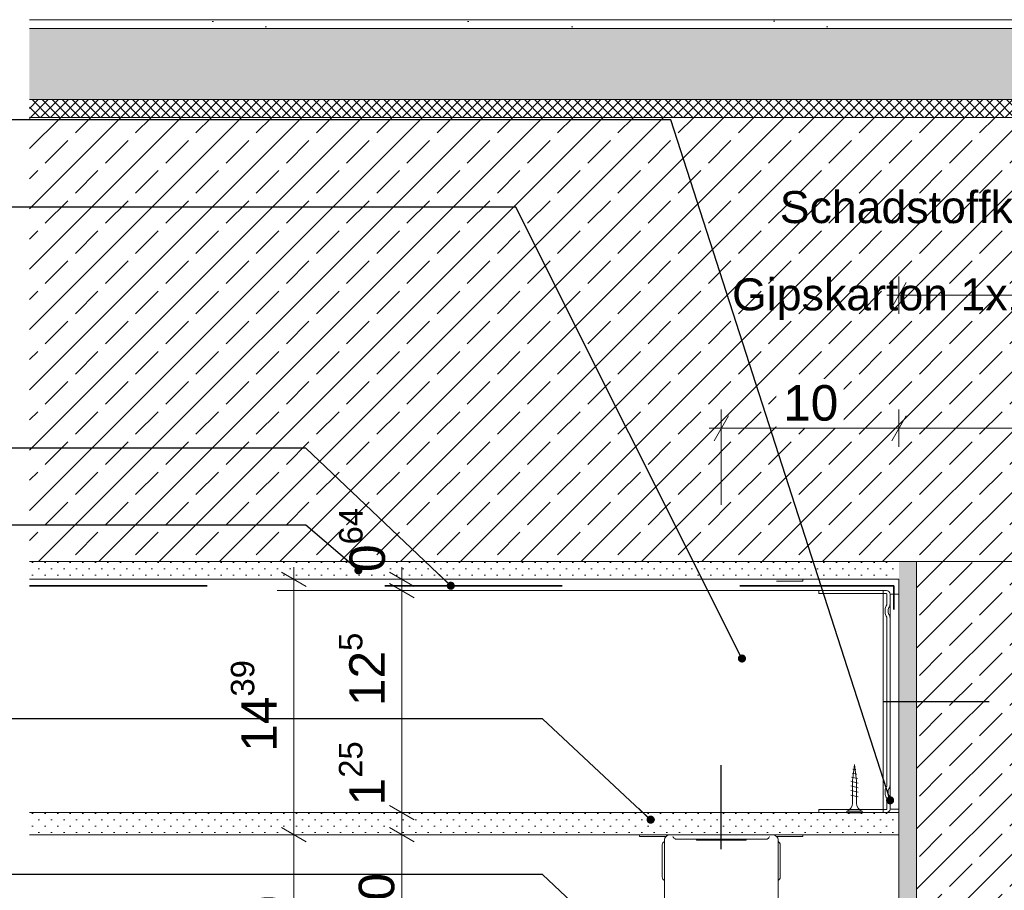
# Model space of a CAD drawing. Header units: metres. Extents: x -4 to 99, y -11 to 17.
# Tile 718 of 747: x 82.418 to 82.972, y -10.144 to -9.654. Entities that reach past the tile are written whole.
import ezdxf

# ---------------------------------------------------------------- set-up
doc = ezdxf.new("R2010")
doc.units = ezdxf.units.M
doc.header["$MEASUREMENT"] = 0
doc.linetypes.add('Strichlinie eng', pattern=[0.115, 0.075, -0.04])
doc.linetypes.add('Wipeout_Contour', pattern=[1, 0, -1])
for name, color, linetype in [('152 - Bemaßung_ Beschriftung.Ausbau', 7, 'Continuous'), ('301 - Elemente.Linie', 7, 'Continuous'), ('603 - Struktur.Bodenplatte_ Decke Roh', 7, 'Continuous'), ('608 - Struktur.Träger', 7, 'Continuous'), ('650 - Abdeckung.Fußboden Aufbau', 7, 'Continuous'), ('Neubau_651 - Abdeckung.Decke abgehängt_ bekleidet', 7, 'Continuous'), ('Neubau_660 - Unterkonstruktion.Trockenbau', 7, 'Continuous')]:
    doc.layers.add(name, color=color, linetype=linetype)
doc.styles.add('ERSTELLTER_STIL_2', font='txt')
doc.dimstyles.new('ERSTELLTER_STIL__14', dxfattribs={"dimtxt": 0.02, "dimasz": 0.01064, "dimexe": 0.18, "dimexo": 0.0625, "dimgap": 0, "dimtad": 1, "dimtih": 1, "dimtoh": 1, "dimzin": 0, "dimdsep": 46, "dimtxsty": 'ERSTELLTER_STIL_2', "dimblk": 'ARROWHEAD_2', "dimblk1": 'ARROWHEAD_2', "dimblk2": 'ARROWHEAD_2', "dimcen": 0.09, "dimse1": 1, "dimse2": 1, "dimclrd": 7, "dimclre": 7, "dimclrt": 7, "dimazin": 0, "dimtfac": 1, "dimtdec": 4, "dimtmove": 0, "dimatfit": 3, "dimfxl": 1, "dimtolj": 1, "dimtzin": 0, "dimarcsym": 0})
doc.dimstyles.new('ERSTELLTER_STIL__15', dxfattribs={"dimtxt": 0.02, "dimasz": 0.01064, "dimexe": 0.18, "dimexo": 0.0625, "dimgap": 0, "dimtad": 1, "dimzin": 0, "dimdsep": 46, "dimtxsty": 'ERSTELLTER_STIL_2', "dimblk": 'ARROWHEAD_2', "dimblk1": 'ARROWHEAD_2', "dimblk2": 'ARROWHEAD_2', "dimcen": 0.09, "dimse1": 1, "dimse2": 1, "dimclrd": 7, "dimclre": 7, "dimclrt": 7, "dimazin": 0, "dimtfac": 1, "dimtdec": 4, "dimtmove": 0, "dimatfit": 3, "dimfxl": 1, "dimtolj": 1, "dimtzin": 0, "dimarcsym": 0})
doc.dimstyles.new('ERSTELLTER_STIL__16', dxfattribs={"dimtxt": 0.02, "dimasz": 0.01064, "dimexe": 0.18, "dimexo": 0.0625, "dimgap": 0, "dimtad": 1, "dimtih": 1, "dimtoh": 1, "dimzin": 0, "dimdsep": 46, "dimtxsty": 'ERSTELLTER_STIL_2', "dimblk": 'ARROWHEAD_2', "dimblk1": 'ARROWHEAD_2', "dimblk2": 'ARROWHEAD_2', "dimcen": 0.09, "dimclrd": 7, "dimclre": 7, "dimclrt": 7, "dimazin": 0, "dimtfac": 1, "dimtdec": 4, "dimtmove": 0, "dimatfit": 3, "dimfxl": 1, "dimtolj": 1, "dimtzin": 0, "dimarcsym": 0})
doc.dimstyles.new('ERSTELLTER_STIL__5', dxfattribs={"dimtxt": 0.18, "dimasz": 0.00912, "dimexe": 0.18, "dimexo": 0.0625, "dimgap": 0, "dimtad": 0, "dimtih": 1, "dimtoh": 1, "dimdec": 4, "dimzin": 0, "dimdsep": 46, "dimcen": 0.09, "dimadec": 0, "dimazin": 0, "dimtfac": 1, "dimtdec": 4, "dimtmove": 0, "dimatfit": 3, "dimldrblk": 'ARROWHEAD_11', "dimfxl": 1, "dimtolj": 1, "dimtzin": 0, "dimarcsym": 0})
pattern_1 = [(45, (77.72273, -19.654286), (-0.016970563, 0.016970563), []), (45, (77.714244, -19.6458), (-0.016970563, 0.016970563), [0.018, -0.006])]
pattern_2 = [(45, (77.722729, -19.654286), (-0.003535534, 0.003535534), [0, -0.005])]

# ---------------------------------------------------------------- blocks, each defined once
blk = doc.blocks.new('*D680', base_point=(77.72273, -19.65429))
at = {"layer": '152 - Bemaßung_ Beschriftung.Ausbau', "color": 7, "linetype": 'Continuous', "lineweight": 5}
for p, q in [((82.81675, -9.87729), (82.80867, -9.89129)), ((82.81271, -9.92744), (82.81271, -9.87379)), ((82.91675, -9.87729), (82.90867, -9.89129)), ((82.91271, -9.89479), (82.91271, -9.87379)), ((82.80587, -9.88429), (82.81271, -9.88429)), ((82.81271, -9.88429), (82.91271, -9.88429))]:
    blk.add_line(p, q, dxfattribs=at)
at = {"color": 254, "linetype": 'Wipeout_Contour', "lineweight": 0, "ltscale": 333.800072}
blk.add_wipeout([(82.84378, -9.88404), (82.88164, -9.88404), (82.88164, -9.85654), (82.84378, -9.85654)], dxfattribs=at).dxf.layer = '152 - Bemaßung_ Beschriftung.Ausbau'
at = {"layer": '152 - Bemaßung_ Beschriftung.Ausbau', "color": 7, "lineweight": 5, "insert": (82.84753, -9.88029), "char_height": 0.02, "attachment_point": 7, "style": 'ERSTELLTER_STIL_2'}
blk.add_mtext('\\A1;{\\pql;\\fArial|b0|i0|c0|p38;10}', dxfattribs=at)
blk = doc.blocks.new('ARROWHEAD_2')
at = {"color": 0, "linetype": 'Continuous', "lineweight": 0}
for p, q in [((-0.378, -0.655), (0.378, 0.655)), ((0, 0), (-1, 0))]:
    blk.add_line(p, q, dxfattribs=at)
blk = doc.blocks.new('*D681', base_point=(77.72273, -19.65429))
at = {"layer": '152 - Bemaßung_ Beschriftung.Ausbau', "color": 7, "linetype": 'Continuous', "lineweight": 5}
for p, q in [((82.91675, -9.87729), (82.90867, -9.89129)), ((82.91271, -9.89479), (82.91271, -9.87379)), ((83.13675, -9.87729), (83.12867, -9.89129)), ((83.13271, -9.89479), (83.13271, -9.87379)), ((82.91271, -9.88429), (83.13271, -9.88429))]:
    blk.add_line(p, q, dxfattribs=at)
at = {"color": 254, "linetype": 'Wipeout_Contour', "lineweight": 0, "ltscale": 334.435577}
blk.add_wipeout([(83.00378, -9.88404), (83.04164, -9.88404), (83.04164, -9.85654), (83.00378, -9.85654)], dxfattribs=at).dxf.layer = '152 - Bemaßung_ Beschriftung.Ausbau'
at = {"layer": '152 - Bemaßung_ Beschriftung.Ausbau', "color": 7, "lineweight": 5, "insert": (83.00753, -9.88029), "char_height": 0.02, "attachment_point": 7, "style": 'ERSTELLTER_STIL_2'}
blk.add_mtext('\\A1;{\\pql;\\fArial|b0|i0|c0|p38;22}', dxfattribs=at)
blk = doc.blocks.new('*D685', base_point=(77.72273, -19.65429))
at = {"layer": '152 - Bemaßung_ Beschriftung.Ausbau', "color": 7, "linetype": 'Continuous', "lineweight": 5}
for p, q in [((82.91271, -9.81979), (82.91271, -9.79879)), ((83.73271, -9.81979), (83.73271, -9.79879)), ((82.91675, -9.80229), (82.90867, -9.81629)), ((83.72867, -9.81629), (83.73675, -9.80229)), ((82.90587, -9.80929), (82.91271, -9.80929)), ((82.91271, -9.80929), (83.73271, -9.80929)), ((83.73271, -9.80929), (83.73956, -9.80929))]:
    blk.add_line(p, q, dxfattribs=at)
at = {"color": 254, "linetype": 'Wipeout_Contour', "lineweight": 0, "ltscale": 335.592034}
blk.add_wipeout([(83.30378, -9.80904), (83.34164, -9.80904), (83.34164, -9.78154), (83.30378, -9.78154)], dxfattribs=at).dxf.layer = '152 - Bemaßung_ Beschriftung.Ausbau'
at = {"layer": '152 - Bemaßung_ Beschriftung.Ausbau', "color": 7, "lineweight": 5, "insert": (83.30753, -9.80529), "char_height": 0.02, "attachment_point": 7, "style": 'ERSTELLTER_STIL_2'}
blk.add_mtext('\\A1;{\\pql;\\fArial|b0|i0|c0|p38;82}', dxfattribs=at)
blk = doc.blocks.new('*D690', base_point=(77.72273, -19.65429))
at = {"layer": '152 - Bemaßung_ Beschriftung.Ausbau', "color": 7, "linetype": 'Continuous', "lineweight": 5}
for p, q in [((82.62589, -10.1091), (82.63989, -10.11719)), ((82.64339, -10.11315), (82.62239, -10.11315)), ((82.63289, -10.21315), (82.63289, -10.11315)), ((82.62589, -10.2091), (82.63989, -10.21719)), ((82.64339, -10.21315), (82.62239, -10.21315))]:
    blk.add_line(p, q, dxfattribs=at)
at = {"layer": '152 - Bemaßung_ Beschriftung.Ausbau', "color": 7, "lineweight": 5, "char_height": 0.02, "attachment_point": 7, "rotation": 90, "style": 'ERSTELLTER_STIL_2'}
for s, insert in [('\\A1;{\\pql;\\fArial|b0|i0|c0|p38;2\\fArial|b0|i0|c0|p38;\\A1{\\H.66x;\\S7^  ;}}', (82.62889, -10.2091)), ('\\A1;{\\pql;\\fArial|b0|i0|c0|p38;10}', (82.62889, -10.16573))]:
    blk.add_mtext(s, dxfattribs=dict(at, insert=insert))
blk = doc.blocks.new('*D691', base_point=(77.72273, -19.65429))
at = {"layer": '152 - Bemaßung_ Beschriftung.Ausbau', "color": 7, "linetype": 'Continuous', "lineweight": 5}
for p, q in [((82.62589, -10.0966), (82.63989, -10.10469)), ((82.64339, -10.10065), (82.62239, -10.10065)), ((82.63289, -10.11315), (82.63289, -10.10065)), ((82.62589, -10.1091), (82.63989, -10.11719)), ((82.64339, -10.11315), (82.62239, -10.11315))]:
    blk.add_line(p, q, dxfattribs=at)
blk = doc.blocks.new('*D692', base_point=(77.72273, -19.65429))
at = {"layer": '152 - Bemaßung_ Beschriftung.Ausbau', "color": 7, "linetype": 'Continuous', "lineweight": 5}
for p, q in [((82.63989, -9.97969), (82.62589, -9.9716)), ((82.64339, -9.97565), (82.62239, -9.97565)), ((82.63289, -10.10065), (82.63289, -9.97565)), ((82.62589, -10.0966), (82.63989, -10.10469)), ((82.64339, -10.10065), (82.62239, -10.10065))]:
    blk.add_line(p, q, dxfattribs=at)
at = {"layer": '152 - Bemaßung_ Beschriftung.Ausbau', "color": 7, "lineweight": 5, "char_height": 0.02, "attachment_point": 7, "rotation": 90, "style": 'ERSTELLTER_STIL_2'}
for s, insert in [('\\A1;{\\pql;\\fArial|b0|i0|c0|p38;12\\fArial|b0|i0|c0|p38;\\A1{\\H.66x;\\S5^  ;}}', (82.62911, -10.04073)), ('\\A1;{\\pql;\\fArial|b0|i0|c0|p38;1\\fArial|b0|i0|c0|p38;\\A1{\\H.66x;\\S25^  ;}}', (82.62911, -10.0966))]:
    blk.add_mtext(s, dxfattribs=dict(at, insert=insert))
blk = doc.blocks.new('*D693', base_point=(77.72273, -19.65429))
at = {"layer": '152 - Bemaßung_ Beschriftung.Ausbau', "color": 7, "linetype": 'Continuous', "lineweight": 5}
for p, q in [((82.62589, -9.96524), (82.63989, -9.97333)), ((82.63289, -9.96929), (82.63289, -9.96244)), ((82.64339, -9.96929), (82.62239, -9.96929)), ((82.63989, -9.97969), (82.62589, -9.9716)), ((82.63289, -9.97565), (82.63289, -9.96929)), ((82.64339, -9.97565), (82.62239, -9.97565))]:
    blk.add_line(p, q, dxfattribs=at)
at = {"layer": '152 - Bemaßung_ Beschriftung.Ausbau', "color": 7, "lineweight": 5, "insert": (82.62922, -9.96524), "char_height": 0.02, "attachment_point": 7, "rotation": 90, "style": 'ERSTELLTER_STIL_2'}
blk.add_mtext('\\A1;{\\pql;\\fArial|b0|i0|c0|p38;0\\fArial|b0|i0|c0|p38;\\A1{\\H.66x;\\S64^  ;}}', dxfattribs=at)
blk = doc.blocks.new('*D716', base_point=(77.72273, -19.65429))
at = {"layer": '152 - Bemaßung_ Beschriftung.Ausbau', "color": 7, "linetype": 'Continuous', "lineweight": 5}
for p, q in [((82.56504, -10.1091), (82.57904, -10.11719)), ((82.58254, -10.11315), (82.56154, -10.11315)), ((82.57204, -10.21315), (82.57204, -10.11315)), ((82.56504, -10.2091), (82.57904, -10.21719)), ((82.58254, -10.21315), (82.56154, -10.21315))]:
    blk.add_line(p, q, dxfattribs=at)
at = {"layer": '152 - Bemaßung_ Beschriftung.Ausbau', "color": 7, "lineweight": 5, "insert": (82.56804, -10.17832), "char_height": 0.02, "attachment_point": 7, "rotation": 90, "style": 'ERSTELLTER_STIL_2'}
blk.add_mtext('\\A1;{\\pql;\\fArial|b0|i0|c0|p38;10}', dxfattribs=at)
blk = doc.blocks.new('*D717', base_point=(77.72273, -19.65429))
at = {"layer": '152 - Bemaßung_ Beschriftung.Ausbau', "color": 7, "linetype": 'Continuous', "lineweight": 5}
for p, q in [((82.57904, -9.97333), (82.56504, -9.96524)), ((82.57204, -9.96929), (82.57204, -9.96244)), ((82.58254, -9.96929), (82.56154, -9.96929)), ((82.57204, -10.11315), (82.57204, -9.96929)), ((82.56504, -10.1091), (82.57904, -10.11719)), ((82.58254, -10.11315), (82.56154, -10.11315))]:
    blk.add_line(p, q, dxfattribs=at)
at = {"layer": '152 - Bemaßung_ Beschriftung.Ausbau', "color": 7, "lineweight": 5, "insert": (82.56826, -10.06641), "char_height": 0.02, "attachment_point": 7, "rotation": 90, "style": 'ERSTELLTER_STIL_2'}
blk.add_mtext('\\A1;{\\pql;\\fArial|b0|i0|c0|p38;14\\fArial|b0|i0|c0|p38;\\A1{\\H.66x;\\S39^  ;}}', dxfattribs=at)
blk = doc.blocks.new('ARROWHEAD_11')
at = {"color": 0, "linetype": 'Continuous', "lineweight": 0}
blk.add_line((0, 0), (-1, 0), dxfattribs=at)
at = {"color": 0, "linetype": 'Continuous', "lineweight": 0, "const_width": 0.25, "flags": 128}
blk.add_lwpolyline([(-0.125, 0, 1), (0.125, 0, 1)], format="xyb", close=True, dxfattribs=at)

msp = doc.modelspace()

# ---------------------------------------------------------------- hatches: boundary and pattern name
at = {"layer": '603 - Struktur.Bodenplatte_ Decke Roh', "linetype": 'Continuous', "lineweight": 5}
h = msp.add_hatch(dxfattribs=at)
h.set_pattern_fill('Beton__Stahlbeton_0004', style=0, pattern_type=2)
h.set_pattern_definition(pattern_1)
h.paths.add_polyline_path([(82.91271, -9.95929), (83.13271, -9.95929), (83.51271, -9.95929), (83.73271, -9.95929), (84.08271, -9.95929), (84.08271, -9.70929), (82.42321, -9.70929), (82.42321, -9.95929)])
h = msp.add_hatch(dxfattribs=at)
h.set_pattern_fill('Gips_0004', style=0, pattern_type=2)
h.set_pattern_definition(pattern_2)
h.paths.add_polyline_path([(82.42321, -9.96929), (82.91271, -9.96929), (82.91271, -9.95929), (82.42321, -9.95929)])
at = {"layer": '608 - Struktur.Träger', "linetype": 'Continuous', "lineweight": 5}
h = msp.add_hatch(dxfattribs=at)
h.set_pattern_fill('Gips_0004', style=0, pattern_type=2)
h.set_pattern_definition(pattern_2)
h.paths.add_polyline_path([(82.91271, -9.95929), (82.91271, -10.61929), (82.92271, -10.61929), (82.92271, -10.60929), (82.92271, -9.95929)])
h = msp.add_hatch(dxfattribs=at)
h.set_pattern_fill('Beton__Stahlbeton_0004', style=0, pattern_type=2)
h.set_pattern_definition(pattern_1)
h.paths.add_polyline_path([(82.92271, -10.60929), (83.12271, -10.60929), (83.12271, -9.95929), (82.92271, -9.95929)])
at = {"layer": '650 - Abdeckung.Fußboden Aufbau', "linetype": 'Continuous', "lineweight": 5}
h = msp.add_hatch(dxfattribs=at)
h.set_pattern_fill('Teppich_0004', color=1, style=0, pattern_type=2)
h.set_pattern_definition([(45, (77.72273, -19.594286), (-0.01909188, 0.01909188), [0, -0.018, 0, -0.027]), (110, (77.78273, -19.594286), (0.0253717, 0.009234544), [0, -0.0132, 0, -0.0228])])
h.paths.add_polyline_path([(83.52773, -9.65929), (83.52773, -9.65429), (82.42321, -9.65429), (82.42321, -9.65929)])
h = msp.add_hatch(dxfattribs=at)
h.set_pattern_fill('Beton__unbewehrt_0004', color=1, style=0, pattern_type=2)
h.set_pattern_definition([(45, (77.722729, -19.654286), (-0.007071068, 0.007071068), [0.0075, -0.0025]), (45, (77.722729, -19.647215), (-0.007071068, 0.007071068), [0.0075, -0.0025])])
h.paths.add_polyline_path([(83.52773, -9.65929), (82.42321, -9.65929), (82.42321, -9.69929), (83.52773, -9.69929)])
h = msp.add_hatch(dxfattribs=at)
h.set_pattern_fill('Dämmung__hart_2_0004', color=1, style=0, pattern_type=2)
h.set_pattern_definition([(45, (77.722729, -19.654286), (-0.0028284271, 0.0028284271), []), (135, (77.722729, -19.654286), (0.0028284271, 0.0028284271), [])])
h.paths.add_polyline_path([(82.42321, -9.69929), (82.42321, -9.70929), (83.52773, -9.70929), (83.52773, -9.69929)])
at = {"layer": 'Neubau_651 - Abdeckung.Decke abgehängt_ bekleidet', "linetype": 'Continuous', "lineweight": 5}
h = msp.add_hatch(dxfattribs=at)
h.set_pattern_fill('Gips_0004', style=0, pattern_type=2)
h.set_pattern_definition(pattern_2)
h.paths.add_polyline_path([(82.91271, -10.11315), (82.42321, -10.11315), (82.42321, -10.10065), (82.91271, -10.10065)])

# ---------------------------------------------------------------- linework, layer by layer
at = {"layer": '301 - Elemente.Linie', "color": 92, "linetype": 'Strichlinie eng', "lineweight": 35, "ltscale": 0.2, "true_color": 0x00be00, "flags": 128}
msp.add_lwpolyline([(82.42321, -9.97296), (82.9099, -9.97296), (82.9099, -10.02296)], dxfattribs=at)
at = {"layer": '301 - Elemente.Linie', "color": 1, "linetype": 'Continuous', "lineweight": 13, "flags": 128}
for points in [[(82.42321, -10.10065), (82.90384, -10.10065), (82.90384, -9.97565), (82.56271, -9.97565)], [(82.42321, -10.11315), (82.91271, -10.11315), (82.91271, -10.10065), (82.42321, -10.10065)]]:
    msp.add_lwpolyline(points, dxfattribs=at)
at = {"layer": '301 - Elemente.Linie', "color": 1, "linetype": 'Continuous', "lineweight": 25, "flags": 128}
for points in [[(82.90384, -10.03815), (82.96361, -10.03815)], [(82.81271, -10.12131), (82.81271, -10.07403)]]:
    msp.add_lwpolyline(points, dxfattribs=at)
at = {"layer": '301 - Elemente.Linie', "color": 1, "linetype": 'Continuous', "lineweight": 5, "flags": 128}
for points in [[(82.78384, -10.11315), (82.76671, -10.11315), (82.76671, -10.11415), (82.78155, -10.11415)], [(82.82671, -10.11565), (82.82671, -10.11627), (82.79871, -10.11627), (82.79871, -10.11565)], [(82.84388, -10.11415), (82.85871, -10.11415), (82.85871, -10.11315), (82.84159, -10.11315)]]:
    msp.add_lwpolyline(points, dxfattribs=at)
for points in [[(82.78071, -10.1169, 0.093781), (82.77986, -10.11769, 0.160861), (82.77946, -10.11888), (82.77946, -10.13692, 0.160861), (82.77986, -10.13811, 0.093781), (82.78071, -10.1389)], [(82.84471, -10.21911), (82.84471, -10.11627, 0.414214), (82.84159, -10.11315), (82.78384, -10.11315, 0.414214), (82.78071, -10.11627), (82.78071, -10.21938)], [(82.78549, -10.11415, 0.211511), (82.78668, -10.11552, 0.111248), (82.78721, -10.11565), (82.83821, -10.11565, 0.111248), (82.83875, -10.11552, 0.211511), (82.83993, -10.11415)], [(82.84471, -10.1389, 0.093781), (82.84557, -10.13811, 0.160861), (82.84596, -10.13692), (82.84596, -10.11888, 0.160861), (82.84557, -10.11769, 0.093781), (82.84471, -10.1169)]]:
    msp.add_lwpolyline(points, format="xyb", dxfattribs=at)
at = {"layer": '603 - Struktur.Bodenplatte_ Decke Roh', "color": 7, "linetype": 'Continuous', "lineweight": 13}
msp.add_line((83.52773, -9.70929), (82.42321, -9.70929), dxfattribs=at)
at = {"layer": '603 - Struktur.Bodenplatte_ Decke Roh', "color": 7, "linetype": 'Continuous', "lineweight": 5}
msp.add_line((82.91271, -9.96929), (82.42321, -9.96929), dxfattribs=at)
at = {"layer": '603 - Struktur.Bodenplatte_ Decke Roh', "color": 7, "linetype": 'Continuous', "lineweight": 13, "flags": 128}
msp.add_lwpolyline([(84.08271, -9.95929), (83.73271, -9.95929), (83.72271, -9.95929), (83.52271, -9.95929), (83.51271, -9.95929), (83.13271, -9.95929), (83.12271, -9.95929), (82.92271, -9.95929), (82.91271, -9.95929), (82.42321, -9.95929)], dxfattribs=at)
at = {"layer": '608 - Struktur.Träger', "color": 7, "linetype": 'Continuous', "lineweight": 13}
msp.add_line((82.92271, -9.95929), (82.92271, -10.60929), dxfattribs=at)
at = {"layer": '608 - Struktur.Träger', "color": 7, "linetype": 'Continuous', "lineweight": 5}
msp.add_line((82.91271, -9.96929), (82.91271, -10.21315), dxfattribs=at)
at = {"layer": '650 - Abdeckung.Fußboden Aufbau', "color": 1, "linetype": 'Continuous', "lineweight": 9}
for p, q in [((83.52773, -9.65429), (82.42321, -9.65429)), ((83.52773, -9.65929), (82.42321, -9.65929)), ((83.52773, -9.69929), (82.42321, -9.69929))]:
    msp.add_line(p, q, dxfattribs=at)
at = {"layer": 'Neubau_660 - Unterkonstruktion.Trockenbau', "color": 1, "linetype": 'Continuous', "lineweight": 5}
for p, q in [((82.88676, -10.07621), (82.88856, -10.07647)), ((82.88571, -10.08306), (82.88971, -10.08406)), ((82.88606, -10.08068), (82.8895, -10.0815)), ((82.88643, -10.07846), (82.88903, -10.07898)), ((82.88571, -10.08566), (82.88971, -10.08666)), ((82.88571, -10.08826), (82.88971, -10.08926)), ((82.88571, -10.09086), (82.88971, -10.09186)), ((82.88346, -10.09986), (82.89196, -10.09986))]:
    msp.add_line(p, q, dxfattribs=at)
at = {"layer": 'Neubau_660 - Unterkonstruktion.Trockenbau', "color": 1, "linetype": 'Continuous', "lineweight": 5, "flags": 128}
msp.add_lwpolyline([(82.88884, -10.08279), (82.88884, -10.09536, 0.304192), (82.89196, -10.09986), (82.89196, -10.10086), (82.88346, -10.10086), (82.88346, -10.09986, 0.304191), (82.88659, -10.09536), (82.88659, -10.08279), (82.88771, -10.07366)], format="xyb", close=True, dxfattribs=at)

# ---------------------------------------------------------------- texts
at = {"layer": '152 - Bemaßung_ Beschriftung.Ausbau', "color": 7, "linetype": 'Continuous', "lineweight": 9, "insert": (82.84562, -9.75079), "char_height": 0.018, "attachment_point": 1, "style": 'ERSTELLTER_STIL_2'}
msp.add_mtext('\\A1;{\\pql;\\fArial|b0|i0|c0|p38;Schadstoffkapselung\\fArial|b0|i0|c0|p38; \\fArial|b0|i0|c0|p38;Valutect}', dxfattribs=at)

# ---------------------------------------------------------------- dimensions: what is measured, and where the dimension line sits
at = {"layer": '152 - Bemaßung_ Beschriftung.Ausbau', "color": 7, "linetype": 'Continuous', "lineweight": 5}
for base, p1, p2, picture, middle in [((82.63289, -9.96929), (82.64723, -9.97565), (82.67688, -9.96929), '*D693', (82.61889, -9.92298)), ((82.6328905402, -9.9756455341), (82.6359628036, -10.1006455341), (82.6472252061, -9.9756455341), '*D692', (82.6188905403, -9.9984667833)), ((82.57204, -9.96929), (82.65098, -10.11315), (82.67688, -9.96929), '*D717', (82.55804, -10.01653)), ((82.63289, -10.10065), (82.65098, -10.11315), (82.63596, -10.10065), '*D691', (82.61889, -10.05434)), ((82.57204, -10.11315), (82.63765, -10.21315), (82.65098, -10.11315), '*D716', (82.55804, -10.16308)), ((82.63289, -10.11315), (82.63765, -10.21315), (82.65098, -10.11315), '*D690', (82.61889, -10.15048))]:
    dim = msp.add_linear_dim(base=base, p1=p1, p2=p2, angle=90, dimstyle='ERSTELLTER_STIL__15', dxfattribs=at)
    dim.commit()
    dim.dimension.update_dxf_attribs({"geometry": picture, "text_midpoint": middle, "dimtype": 160, "text_rotation": 90})

# ---------------------------------------------------------------- leaders
at = {"layer": '152 - Bemaßung_ Beschriftung.Ausbau', "color": 7, "linetype": 'Continuous', "lineweight": 9, "annotation_type": 0, "has_hookline": 1, "hookline_direction": 1}
for points, text_width in [([(82.66041, -9.97296), (82.57882, -9.89549), (82.4011, -9.89549)], 0.32965), ([(82.6084, -9.96425), (82.57882, -9.93878), (82.39368, -9.93878)], 0.27425), ([(82.77295, -10.10466), (82.712, -10.04783), (82.39368, -10.04783)], 0.17159), ([(82.77771, -10.19707), (82.712, -10.13547), (82.39368, -10.13547)], 0.40315)]:
    msp.add_leader(points, dimstyle='ERSTELLTER_STIL__5', dxfattribs=dict(at, text_width=text_width))

# ---------------------------------------------------------------- next in the draw order: dimensions: what is measured, and where the dimension line sits
at = {"layer": '152 - Bemaßung_ Beschriftung.Ausbau', "color": 7, "linetype": 'Continuous', "lineweight": 5}
dim = msp.add_linear_dim(base=(82.91271, -9.88429), p1=(82.81271, -9.92744), p2=(82.91271, -10.04881), dimstyle='ERSTELLTER_STIL__16', dxfattribs=at)
dim.commit()
dim.dimension.update_dxf_attribs({"geometry": '*D680', "text_midpoint": (82.86278, -9.87029), "dimtype": 160})

# ---------------------------------------------------------------- next in the draw order: linework, layer by layer
at = {"layer": '301 - Elemente.Linie', "color": 1, "linetype": 'Continuous', "lineweight": 5, "flags": 128}
msp.add_lwpolyline([(82.84388, -9.97029), (82.85871, -9.97029), (82.85871, -9.96929), (82.84159, -9.96929)], dxfattribs=at)

# ---------------------------------------------------------------- next in the draw order: dimensions: what is measured, and where the dimension line sits
at = {"layer": '152 - Bemaßung_ Beschriftung.Ausbau', "color": 7, "linetype": 'Continuous', "lineweight": 5}
dim = msp.add_linear_dim(base=(83.13271, -9.88429), p1=(82.91271, -10.04881), p2=(83.13271, -10.04881), dimstyle='ERSTELLTER_STIL__16', dxfattribs=at)
dim.commit()
dim.dimension.update_dxf_attribs({"geometry": '*D681', "text_midpoint": (83.02278, -9.87029), "dimtype": 160})

# ---------------------------------------------------------------- next in the draw order: leaders
at = {"layer": '152 - Bemaßung_ Beschriftung.Ausbau', "color": 7, "linetype": 'Continuous', "lineweight": 9, "annotation_type": 0, "has_hookline": 1, "hookline_direction": 1, "text_width": 0.25954}
msp.add_leader([(82.82435, -10.01393), (82.69696, -9.75988), (82.39368, -9.75988)], dimstyle='ERSTELLTER_STIL__5', dxfattribs=at)

# ---------------------------------------------------------------- next in the draw order: dimensions: what is measured, and where the dimension line sits
at = {"layer": '152 - Bemaßung_ Beschriftung.Ausbau', "color": 7, "linetype": 'Continuous', "lineweight": 5}
dim = msp.add_linear_dim(base=(83.73271, -9.80929), p1=(82.91271, -10.05593), p2=(83.73271, -10.05593), dimstyle='ERSTELLTER_STIL__14', dxfattribs=at)
dim.commit()
dim.dimension.update_dxf_attribs({"geometry": '*D685', "text_midpoint": (83.32278, -9.79529), "dimtype": 160})

# ---------------------------------------------------------------- next in the draw order: linework, layer by layer
at = {"layer": 'Neubau_660 - Unterkonstruktion.Trockenbau', "color": 1, "linetype": 'Continuous', "lineweight": 5, "flags": 128}
msp.add_lwpolyline([(82.86771, -10.10065), (82.90571, -10.10065, 0.414214), (82.90771, -10.09865), (82.90771, -10.09315, 0.156603), (82.90705, -10.09108, -0.156603), (82.90671, -10.09003), (82.90671, -10.08826, -0.156603), (82.90705, -10.08721, 0.156603), (82.90771, -10.08515), (82.90771, -9.99115, 0.156603), (82.90705, -9.98908, -0.156603), (82.90671, -9.98803), (82.90671, -9.98626, -0.156603), (82.90705, -9.98521, 0.156603), (82.90771, -9.98315), (82.90771, -9.97765, 0.414214), (82.90571, -9.97565), (82.86771, -9.97565), (82.86771, -9.9774), (82.90571, -9.9774, -0.414214), (82.90596, -9.97765), (82.90596, -9.98315, -0.156603), (82.90562, -9.98419, 0.156603), (82.90496, -9.98626), (82.90496, -9.98803, 0.156603), (82.90562, -9.9901, -0.156603), (82.90596, -9.99115), (82.90596, -10.08515, -0.156603), (82.90562, -10.08619, 0.156603), (82.90496, -10.08826), (82.90496, -10.09003, 0.156603), (82.90562, -10.0921, -0.156603), (82.90596, -10.09315), (82.90596, -10.09865, -0.414214), (82.90571, -10.0989), (82.86771, -10.0989)], format="xyb", close=True, dxfattribs=at)
msp.add_lwpolyline([(82.90771, -9.97765), (82.91271, -9.97765), (82.91271, -10.09865), (82.90771, -10.09865)], close=True, dxfattribs=at)

# ---------------------------------------------------------------- next in the draw order: texts
at = {"layer": '152 - Bemaßung_ Beschriftung.Ausbau', "color": 7, "linetype": 'Continuous', "lineweight": 9, "insert": (82.8188, -9.79992), "char_height": 0.018, "attachment_point": 1, "style": 'ERSTELLTER_STIL_2'}
msp.add_mtext('\\A1;{\\pql;\\fArial|b0|i0|c0|p38;Gipskarton 1x12,5mm\\fArial|b0|i0|c0|p38; verdübelt}', dxfattribs=at)

# ---------------------------------------------------------------- next in the draw order: leaders
at = {"layer": '152 - Bemaßung_ Beschriftung.Ausbau', "color": 7, "linetype": 'Continuous', "lineweight": 9, "annotation_type": 0, "has_hookline": 1, "hookline_direction": 1}
for points, text_width in [([(82.90777, -10.09375), (82.7843, -9.7107), (82.39368, -9.7107)], 0.20025), ([(83.20785, -9.98546), (83.20785, -9.75079), (83.17528, -9.75079)], 0.32965), ([(83.18785, -9.97329), (83.18785, -9.79992), (83.17336, -9.79992)], 0.35456)]:
    msp.add_leader(points, dimstyle='ERSTELLTER_STIL__5', dxfattribs=dict(at, text_width=text_width))

doc.saveas('drawing.dxf')
